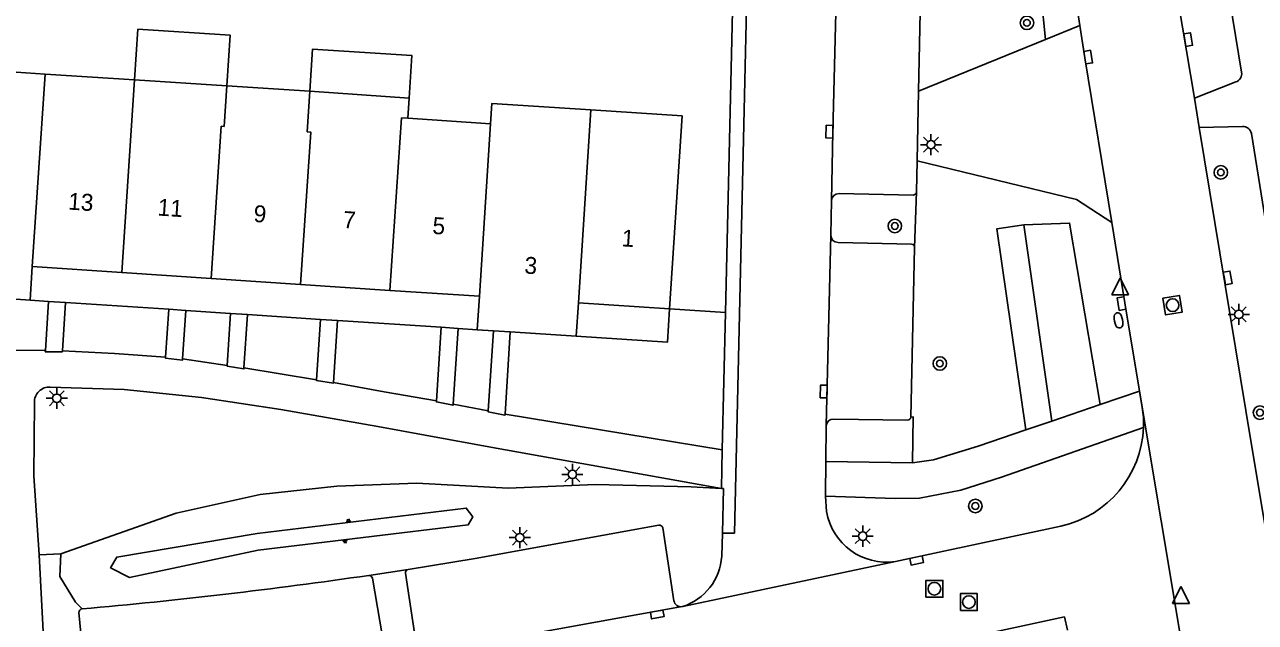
# Model space of a CAD drawing. Extents: x 132994 to 136000, y 393499 to 395512.
# Drawn here: x 133777.4 to 133850.3, y 394841.6 to 394877 of the extents above; entities that cross this region are included whole.
import ezdxf

# ---------------------------------------------------------------- set-up
doc = ezdxf.new("R2010")
doc.units = 0
for name, color, linetype in [('gg-anno-huisnummerreeks BGT', 7, 'Continuous'), ('gg-bbg-hoofdgebouw', 7, 'Continuous'), ('gg-bbg-luifel en loopbrug', 7, 'Continuous'), ('gg-bbg-tussenscheiding', 7, 'Continuous'), ('gg-knt-BGT kruinlijn', 7, 'Continuous'), ('gg-knt-bovenkant onderkant talud', 7, 'Continuous'), ('gg-knt-verharding', 7, 'Continuous'), ('gg-knt-verharding nz', 7, 'Continuous'), ('gg-kntw-bovenkant insteek waterloop', 7, 'Continuous'), ('gt-grn-groengrens', 7, 'Continuous'), ('gt-grn-vlakafsluiter', 7, 'Continuous'), ('gt-grn-weggrens', 7, 'Continuous'), ('gt-symb-boom', 7, 'Continuous'), ('gt-symb-brandkraan', 7, 'Continuous'), ('gt-symb-kolk', 7, 'Continuous'), ('gt-symb-lichtmast', 7, 'Continuous'), ('gt-symb-rioolschacht', 7, 'Continuous'), ('gt-symb-talud symbool', 7, 'Continuous'), ('gt-symb-waterafsluiter', 7, 'Continuous')]:
    doc.layers.add(name, color=color, linetype=linetype)

# ---------------------------------------------------------------- blocks, each defined once
blk = doc.blocks.new('gt0-KOLK')
at = {"layer": 'gt-symb-kolk'}
blk.add_lwpolyline([(0, 0), (0.375, 0), (0.375, 0.4), (-0.375, 0.4), (-0.375, 0), (0, 0)], dxfattribs=at)
blk = doc.blocks.new('gt0-BOOM')
at = {"layer": 'gt-symb-boom'}
for radius in [0.4, 0.2]:
    blk.add_circle((0, 0), radius, dxfattribs=at)
blk = doc.blocks.new('gt0-TALUD_1')
at = {"layer": 'gt-symb-talud symbool'}
for p, q in [((-1, -1), (-1, 0)), ((-0.5, -2), (-0.5, 0)), ((0, -1), (0, 0)), ((0.5, -2), (0.5, 0)), ((1, -1), (1, 0))]:
    blk.add_line(p, q, dxfattribs=at)
blk = doc.blocks.new('gt0-LMAST')
at = {"layer": 'gt-symb-lichtmast'}
for p, q in [((-0.182, 0.173), (-0.447, 0.438)), ((-0.005, 0.246), (-0.005, 0.621)), ((0.172, 0.173), (0.437, 0.438)), ((-0.255, -0.004), (-0.63, -0.004)), ((-0.182, -0.181), (-0.447, -0.446)), ((-0.005, -0.254), (-0.005, -0.629)), ((0.437, -0.446), (0.172, -0.181)), ((0.245, -0.004), (0.62, -0.004))]:
    blk.add_line(p, q, dxfattribs=at)
blk.add_circle((-0.005, -0.004), 0.25, dxfattribs=at)
blk = doc.blocks.new('gt0-WAFSL')
at = {"layer": 'gt-symb-waterafsluiter'}
for p, q in [((-0.5, -0.333), (0, 0.667)), ((0, 0.667), (0.5, -0.333)), ((0.5, -0.333), (-0.5, -0.333))]:
    blk.add_line(p, q, dxfattribs=at)
blk = doc.blocks.new('gt0-BR')
at = {"layer": 'gt-symb-brandkraan'}
for centre, radius, start, end in [((-0.244, 0), 0.206, 107.56694, 252.43307), ((0.599, -2.664), 3, 106.89205, 107.56694), ((0, -0.691), 0.938, 73.10799, 106.89205), ((-0.599, -2.664), 3, 72.43309, 73.10799), ((0.244, 0), 0.206, 287.56695, 72.43309), ((0.599, 2.664), 3, 252.43307, 253.10797), ((0, 0.691), 0.938, 253.10797, 286.89206), ((-0.599, 2.664), 3, 286.89206, 287.56695)]:
    blk.add_arc(centre, radius, start, end, dxfattribs=at)
blk = doc.blocks.new('gt0-RS')
at = {"layer": 'gt-symb-rioolschacht'}
blk.add_lwpolyline([(-0.5, -0.5), (0.5, -0.5), (0.5, 0.5), (-0.5, 0.5)], close=True, dxfattribs=at)
blk.add_circle((0, 0), 0.375, dxfattribs=at)

msp = doc.modelspace()

# ---------------------------------------------------------------- linework, layer by layer
at = {"layer": 'gg-bbg-hoofdgebouw'}
for p, q in [((133778.626, 394874.07), (133772.74, 394874.453)), ((133783.919, 394873.725), (133778.626, 394874.07)), ((133789.385, 394873.369), (133783.919, 394873.725)), ((133794.29, 394873.048), (133789.385, 394873.369)), ((133800.166, 394872.652), (133794.29, 394873.048)), ((133800.085, 394871.455), (133800.166, 394872.652)), ((133816.334, 394871.591), (133810.921, 394871.946)), ((133816.334, 394871.591), (133815.58, 394860.186)), ((133804.987, 394871.133), (133800.085, 394871.455)), ((133777.864, 394862.692), (133777.738, 394860.696)), ((133777.864, 394862.692), (133783.156, 394862.339)), ((133783.156, 394862.339), (133788.448, 394861.985)), ((133788.448, 394861.985), (133793.741, 394861.632)), ((133793.741, 394861.632), (133799.033, 394861.278)), ((133799.033, 394861.278), (133804.325, 394860.925)), ((133777.738, 394860.696), (133773.865, 394860.964)), ((133804.194, 394858.952), (133804.325, 394860.925)), ((133810.182, 394860.545), (133810.053, 394858.562)), ((133810.182, 394860.545), (133815.58, 394860.186)), ((133805.159, 394858.888), (133804.194, 394858.952)), ((133806.144, 394858.822), (133805.159, 394858.888)), ((133810.053, 394858.562), (133806.144, 394858.822))]:
    msp.add_line(p, q, dxfattribs=at)
msp.add_lwpolyline([(133810.921, 394871.946), (133805.066, 394872.331), (133804.987, 394871.133)], dxfattribs=at)
at = {"layer": 'gg-bbg-luifel en loopbrug'}
for points in [[(133783.919, 394873.725), (133784.114, 394876.719), (133789.58, 394876.363), (133789.385, 394873.369)], [(133794.29, 394873.048), (133794.452, 394875.543), (133800.329, 394875.16), (133800.166, 394872.652)]]:
    msp.add_lwpolyline(points, dxfattribs=at)
at = {"layer": 'gg-bbg-tussenscheiding'}
for p, q in [((133777.864, 394862.692), (133778.626, 394874.07)), ((133783.156, 394862.339), (133783.919, 394873.725)), ((133789.229, 394870.974), (133789.385, 394873.369)), ((133794.29, 394873.048), (133794.129, 394870.653)), ((133810.182, 394860.545), (133810.921, 394871.946)), ((133804.325, 394860.925), (133804.987, 394871.133))]:
    msp.add_line(p, q, dxfattribs=at)
for points in [[(133799.033, 394861.278), (133799.716, 394871.48), (133800.085, 394871.455)], [(133788.448, 394861.985), (133789.051, 394870.986), (133789.229, 394870.974)], [(133793.741, 394861.632), (133794.344, 394870.639), (133794.129, 394870.653)]]:
    msp.add_lwpolyline(points, dxfattribs=at)
at = {"layer": 'gg-knt-BGT kruinlijn'}
msp.add_lwpolyline([(133783.62, 394844.301), (133782.495, 394844.874), (133782.868, 394845.506), (133791.174, 394846.893), (133803.55, 394848.402), (133803.928, 394847.888), (133803.662, 394847.406), (133791.238, 394845.902), (133783.62, 394844.301)], dxfattribs=at)
at = {"layer": 'gg-knt-bovenkant onderkant talud'}
msp.add_line((133797.773, 394844.42), (133800.107, 394844.772), dxfattribs=at)
for points in [[(133779.554, 394845.69), (133786.373, 394848.096), (133791.343, 394849.195), (133795.887, 394849.698), (133800.627, 394849.883), (133806.036, 394849.573), (133811.191, 394849.796), (133816.868, 394849.653), (133818.663, 394849.554)], [(133779.554, 394845.69), (133779.489, 394844.344), (133780.424, 394842.827), (133780.822, 394842.435)]]:
    msp.add_lwpolyline(points, dxfattribs=at)
at = {"layer": 'gg-knt-verharding'}
for p, q in [((133830.543, 394883.399), (133830.321, 394873.064)), ((133819.438, 394883.043), (133818.885, 394859.966)), ((133839.861, 394876.951), (133837.828, 394876.122)), ((133837.828, 394876.122), (133830.321, 394873.064)), ((133830.321, 394873.064), (133830.233, 394868.943)), ((133846.647, 394872.635), (133849.088, 394873.601)), ((133846.93, 394870.916), (133846.647, 394872.635)), ((133846.93, 394870.916), (133849.485, 394870.967)), ((133846.93, 394870.916), (133849.693, 394854.169)), ((133830.233, 394868.943), (133830.193, 394867.094)), ((133825.166, 394866.59), (133825.13, 394864.536)), ((133829.99, 394866.902), (133825.617, 394867.003)), ((133825.552, 394864.106), (133829.9, 394864.011)), ((133830.079, 394863.816), (133829.863, 394853.777)), ((133778.832, 394860.624), (133777.738, 394860.696)), ((133778.641, 394857.72), (133778.832, 394860.624)), ((133779.834, 394860.558), (133778.832, 394860.624)), ((133779.645, 394857.696), (133779.834, 394860.558)), ((133785.942, 394860.155), (133779.834, 394860.558)), ((133785.755, 394857.319), (133785.942, 394860.155)), ((133786.95, 394860.089), (133785.942, 394860.155)), ((133786.762, 394857.232), (133786.95, 394860.089)), ((133789.598, 394859.914), (133786.95, 394860.089)), ((133789.395, 394856.842), (133789.598, 394859.914)), ((133790.597, 394859.848), (133789.598, 394859.914)), ((133790.388, 394856.686), (133790.597, 394859.848)), ((133794.93, 394859.563), (133790.597, 394859.848)), ((133818.885, 394859.966), (133818.69, 394851.839)), ((133794.694, 394855.988), (133794.93, 394859.563)), ((133795.929, 394859.497), (133794.93, 394859.563)), ((133795.687, 394855.83), (133795.929, 394859.497)), ((133802.07, 394859.092), (133795.929, 394859.497)), ((133801.784, 394854.745), (133802.07, 394859.092)), ((133803.071, 394859.026), (133802.07, 394859.092)), ((133802.776, 394854.553), (133803.071, 394859.026)), ((133804.194, 394858.952), (133803.071, 394859.026)), ((133804.854, 394854.145), (133805.159, 394858.888)), ((133805.849, 394853.958), (133806.144, 394858.822)), ((133778.641, 394857.72), (133773.642, 394857.749)), ((133789.395, 394856.842), (133786.762, 394857.232)), ((133794.694, 394855.988), (133790.388, 394856.686)), ((133841.059, 394854.517), (133843.4, 394855.314)), ((133804.854, 394854.145), (133802.776, 394854.553)), ((133838.202, 394853.544), (133841.059, 394854.517)), ((133849.693, 394854.169), (133855.112, 394821.329)), ((133818.69, 394851.839), (133805.849, 394853.958)), ((133824.855, 394853.279), (133824.823, 394851.146)), ((133829.664, 394853.598), (133825.295, 394853.662)), ((133836.66, 394853.02), (133838.202, 394853.544)), ((133818.69, 394851.839), (133818.663, 394849.554)), ((133824.823, 394851.146), (133829.968, 394851.083)), ((133824.817, 394849.099), (133824.869, 394848.191)), ((133815.179, 394847.233), (133815.841, 394842.919)), ((133818.666, 394845.55), (133818.704, 394846.921)), ((133828.943, 394845.243), (133838.746, 394847.335)), ((133778.72, 394837.223), (133778.275, 394845.635)), ((133800.594, 394840.228), (133799.945, 394844.546)), ((133797.994, 394844.249), (133798.731, 394839.929)), ((133816.324, 394842.57), (133816.358, 394842.576)), ((133781.059, 394837.834), (133780.624, 394842.215))]:
    msp.add_line(p, q, dxfattribs=at)
for points in [[(133846.647, 394872.635), (133845.234, 394881.053), (133844.531, 394886.538), (133843.919, 394892.618)], [(133839.861, 394876.951), (133838.792, 394883.835), (133838.005, 394891.206)], [(133849.431, 394874.184), (133848.165, 394881.901), (133847.588, 394886.078), (133847.108, 394891.056)], [(133841.754, 394865.282), (133840.158, 394875.038), (133839.861, 394876.951)], [(133850.012, 394870.56), (133851.321, 394862.426), (133858.122, 394821.337)], [(133830.233, 394868.943), (133839.663, 394866.66), (133841.754, 394865.282)], [(133843.4, 394855.314), (133842.531, 394860.53), (133841.754, 394865.282)], [(133810.053, 394858.562), (133815.449, 394858.205), (133815.58, 394860.186)], [(133779.645, 394857.696), (133779.642, 394857.648), (133778.636, 394857.648), (133778.641, 394857.72)], [(133785.755, 394857.319), (133782.728, 394857.535), (133779.645, 394857.696)], [(133786.762, 394857.232), (133786.757, 394857.155), (133785.752, 394857.263), (133785.755, 394857.319)], [(133790.388, 394856.686), (133790.385, 394856.634), (133789.392, 394856.794), (133789.395, 394856.842)], [(133818.663, 394849.554), (133805.314, 394851.934), (133798.316, 394853.219), (133792.581, 394854.223), (133787.871, 394854.937), (133783.299, 394855.408), (133778.929, 394855.56)], [(133795.687, 394855.83), (133795.684, 394855.78), (133794.691, 394855.944), (133794.694, 394855.988)], [(133801.784, 394854.745), (133798.685, 394855.282), (133795.687, 394855.83)], [(133802.776, 394854.553), (133802.771, 394854.478), (133801.78, 394854.681), (133801.784, 394854.745)], [(133843.4, 394855.314), (133843.56, 394854.351), (133843.622, 394853.761), (133843.628, 394853.168)], [(133778.275, 394845.635), (133777.958, 394850.312), (133777.992, 394854.635)], [(133804.854, 394854.145), (133804.85, 394854.089), (133805.838, 394853.892), (133805.849, 394853.958)], [(133829.968, 394851.083), (133830.006, 394853.791), (133829.863, 394853.777)], [(133824.817, 394849.099), (133828.936, 394848.976), (133830.373, 394848.989), (133832.823, 394849.464), (133835.219, 394850.225), (133843.628, 394853.168)], [(133829.968, 394851.083), (133831.196, 394851.248), (133833.835, 394852.058), (133836.66, 394853.02)], [(133824.823, 394851.146), (133824.804, 394849.202), (133824.817, 394849.099)], [(133818.704, 394846.921), (133818.77, 394849.552), (133818.663, 394849.554)], [(133800.107, 394844.772), (133804.074, 394845.426), (133814.948, 394847.396)]]:
    msp.add_lwpolyline(points, dxfattribs=at)
for centre, radius, start, end in [((133848.933, 394874.085), 0.508, 287.78538, 11.27494), ((133849.524, 394870.473), 0.496, 10.11291, 94.52955), ((133825.613, 394866.554), 0.449, 89.50478, 175.45856), ((133829.965, 394867.132), 0.231, 276.21687, 350.5928), ((133825.557, 394864.533), 0.427, 179.56576, 269.3583), ((133829.89, 394863.822), 0.189, 358.21709, 86.88358), ((133778.879, 394854.673), 0.888, 86.78307, 182.47843), ((133825.268, 394853.249), 0.414, 86.26773, 175.80845), ((133829.66, 394853.803), 0.205, 271.15041, 352.79219), ((133837.415, 394853.409), 6.218, 282.36331, 357.78057), ((133828.421, 394848.811), 3.606, 189.90365, 278.31637), ((133814.969, 394847.181), 0.216, 14.00531, 95.57898), ((133815.317, 394845.766), 3.356, 288.07077, 356.30207), ((133800.151, 394844.569), 0.207, 102.28254, 186.45048), ((133754.631, 395139.467), 298.184, 275.03914, 278.31895), ((133797.792, 394844.216), 0.205, 9.36203, 95.17574), ((133780.842, 394842.218), 0.218, 95.17601, 180.84956), ((133816.266, 394842.999), 0.433, 190.63168, 277.66703)]:
    msp.add_arc(centre, radius, start, end, dxfattribs=at)
at = {"layer": 'gg-knt-verharding nz'}
msp.add_line((133825.13, 394864.536), (133824.855, 394853.279), dxfattribs=at)
for points in [[(133818.704, 394846.921), (133819.416, 394846.921), (133820.751, 394904.741)], [(133825.658, 394887.138), (133825.247, 394870.656), (133825.166, 394866.59)], [(133800.273, 394839.743), (133803.805, 394840.309), (133816.324, 394842.57)], [(133720.124, 394833.548), (133733.293, 394833.649), (133743.656, 394833.306), (133763.937, 394832.005), (133774.182, 394831.74), (133784.574, 394832.44), (133795.611, 394833.715), (133805.927, 394835.318), (133817.361, 394837.408), (133826.897, 394839.365), (133838.952, 394841.965), (133839.124, 394841.182)]]:
    msp.add_lwpolyline(points, dxfattribs=at)
at = {"layer": 'gg-kntw-bovenkant insteek waterloop'}
msp.add_line((133836.539, 394865.15), (133838.202, 394853.544), dxfattribs=at)
msp.add_lwpolyline([(133836.66, 394853.02), (133834.955, 394864.924), (133836.539, 394865.15)], dxfattribs=at)
at = {"layer": 'gt-grn-groengrens'}
for p, q in [((133837.828, 394876.122), (133835.492, 394899.496)), ((133830.193, 394867.094), (133830.079, 394863.816)), ((133778.275, 394845.635), (133779.554, 394845.69))]:
    msp.add_line(p, q, dxfattribs=at)
msp.add_lwpolyline([(133841.059, 394854.517), (133839.251, 394865.259), (133836.539, 394865.15)], dxfattribs=at)
at = {"layer": 'gt-grn-vlakafsluiter'}
msp.add_line((133815.58, 394860.186), (133818.885, 394859.966), dxfattribs=at)
at = {"layer": 'gt-grn-weggrens'}
for p, q in [((133843.4, 394855.314), (133846.647, 394835.861)), ((133816.358, 394842.576), (133828.943, 394845.243))]:
    msp.add_line(p, q, dxfattribs=at)

# ---------------------------------------------------------------- block references
at = {"layer": 'gt-symb-boom'}
for p in [(133836.73, 394877.1), (133848.205, 394868.252), (133828.914, 394865.084), (133831.576, 394856.949), (133850.522, 394854.044), (133833.678, 394848.522)]:
    msp.add_blockref('gt0-BOOM', p, dxfattribs=at)
at = {"layer": 'gt-symb-brandkraan', "rotation": 101.47848203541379}
msp.add_blockref('gt0-BR', (133842.15, 394859.499), dxfattribs=at)
at = {"layer": 'gt-symb-kolk'}
for p, rotation in [((133846.473, 394876.139), 99.72596567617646), ((133840.158, 394875.038), -80.71146968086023), ((133825.247, 394870.656), 88.7006144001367), ((133848.416, 394861.978), -80.44347238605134), ((133842.531, 394860.53), 99.28853031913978), ((133824.906, 394855.291), 88.61187012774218), ((133830.159, 394845.494), -168.32289336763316), ((133814.817, 394842.305), -169.6633959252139)]:
    msp.add_blockref('gt0-KOLK', p, dxfattribs=dict(at, rotation=rotation))
at = {"layer": 'gt-symb-lichtmast'}
for p in [(133831.058, 394869.897), (133849.274, 394859.861), (133779.322, 394854.897), (133809.836, 394850.399), (133806.723, 394846.655), (133827.02, 394846.744)]:
    msp.add_blockref('gt0-LMAST', p, dxfattribs=at)
at = {"layer": 'gt-symb-rioolschacht', "rotation": -80.44347238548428}
msp.add_blockref('gt0-RS', (133845.348, 394860.401), dxfattribs=at)
at = {"layer": 'gt-symb-rioolschacht'}
for p in [(133831.256, 394843.627), (133833.293, 394842.841)]:
    msp.add_blockref('gt0-RS', p, dxfattribs=at)
at = {"layer": 'gt-symb-talud symbool'}
for p, xscale, yscale, rotation in [((133796.594, 394847.554), 0.09972462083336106, 0.09972462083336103, -173.08877287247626), ((133796.362, 394846.522), 0.09972462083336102, 0.09972462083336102, 6.911227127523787)]:
    msp.add_blockref('gt0-TALUD_1', p, dxfattribs=dict(at, xscale=xscale, yscale=yscale, rotation=rotation))
at = {"layer": 'gt-symb-waterafsluiter'}
for p in [(133842.248, 394861.345), (133845.842, 394843.097)]:
    msp.add_blockref('gt0-WAFSL', p, dxfattribs=at)

# ---------------------------------------------------------------- texts
at = {"layer": 'gg-anno-huisnummerreeks BGT'}
for s, p in [('13', (133779.968, 394866.059)), ('11', (133785.261, 394865.705)), ('9', (133790.94, 394865.327)), ('7', (133796.233, 394864.973)), ('5', (133801.524, 394864.62)), ('1', (133812.725, 394863.884)), ('3', (133806.968, 394862.275))]:
    msp.add_text(s, height=1, rotation=356.2, dxfattribs=at).set_placement(p)

doc.saveas('drawing.dxf')
